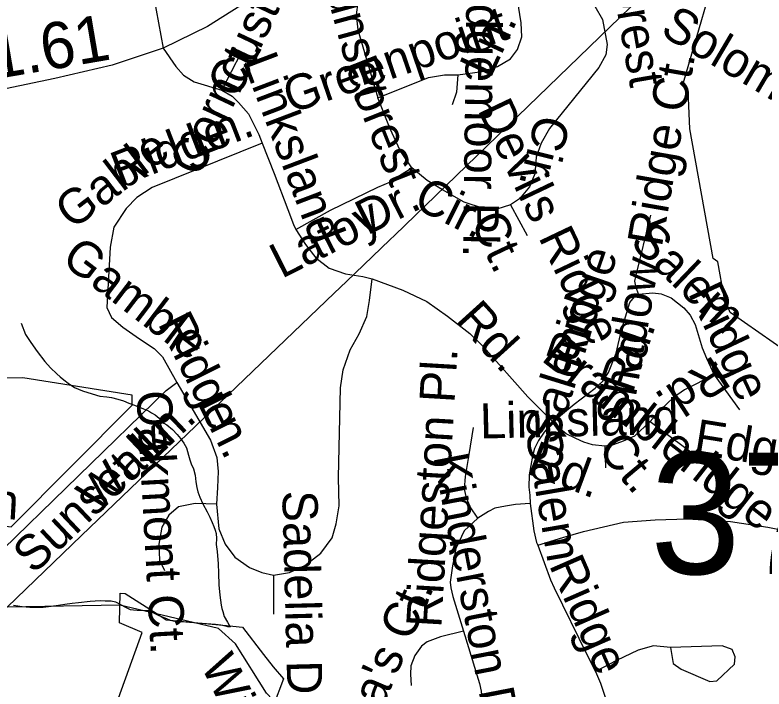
# Model space of a CAD drawing. Extents: x 2001466 to 31450019, y -30647475 to 847247.
# Drawn here: x 2055675 to 2059720, y 690673 to 694311 of the extents above; entities that cross this region are included whole.
import ezdxf

# ---------------------------------------------------------------- set-up
doc = ezdxf.new("R2010")
doc.units = 0
for name, color, linetype in [('Exist Boundary Political City Limit New', 7, 'Continuous'), ('Exist Boundary Political City Limit New Hole', 7, 'Continuous'), ('Exist Hydrographic Creek Single Shore', 7, 'Continuous'), ('Exist Hydrographic Misc Water Feature', 7, 'Continuous'), ('Exist Road Non-System Type 51', 7, 'Continuous'), ('Exist Road Non-System Type 51 Label', 7, 'Continuous'), ('Exist Road Secondary Mileage Hundredths English Label', 7, 'Continuous'), ('Exist Road Secondary Structure Standard Bridge Number Label', 7, 'Continuous'), ('Exist Road Secondary Type 51 Attributed', 7, 'Continuous'), ('Exist Utilities Electrical Transmission Line', 7, 'Continuous'), ('Map Preparation Boundary City Limit Buffer Line', 7, 'Continuous')]:
    doc.layers.add(name, color=color, linetype=linetype)

msp = doc.modelspace()

# ---------------------------------------------------------------- linework, layer by layer
at = {"layer": 'Exist Boundary Political City Limit New'}
msp.add_lwpolyline([(2055994.5, 689958.6), (2056361.4, 690977.2), (2056239, 691029.4), (2056243.5, 691189.7), (2056270.5, 691188.9), (2056442.2, 691078.8), (2056491.9, 691046.9), (2056605.2, 691035.8), (2056817.2, 691014.8), (2056902.9, 691006.4), (2057017.8, 690858.8), (2057068.6, 690793.3), (2057124.4, 690728.6), (2057014.1, 690433.4)], dxfattribs=at)
at = {"layer": 'Exist Boundary Political City Limit New Hole'}
msp.add_lwpolyline([(2055291, 692200.8), (2055294.9, 691856.9), (2055294.9, 691591.2), (2055654.6, 691548.2), (2056307.6, 692204.6), (2056307.6, 692259.4), (2055717.2, 692353.1), (2055197.1, 692345.3), (2055291, 692200.8)], dxfattribs=at)
at = {"layer": 'Exist Hydrographic Creek Single Shore'}
msp.add_lwpolyline([(2060846, 692341), (2060588.1, 692339.6), (2060046.1, 692488.5), (2059846, 692489.3), (2059537, 692705.5), (2059504, 692788.3), (2059470.1, 692979.2), (2059445.1, 692996.1), (2059319, 693697.5), (2059310, 693904.4), (2059285.2, 693947.6), (2059426, 694430.3), (2059376, 694595.3), (2059375.6, 694719.1)], dxfattribs=at)
at = {"layer": 'Exist Hydrographic Misc Water Feature'}
for points in [[(2055707.8, 692646.8), (2055731.8, 692586.7), (2055760.1, 692542.7), (2055794.4, 692494.9), (2055836.4, 692441.1), (2055866.3, 692406.9), (2055900.6, 692375), (2055918.4, 692357.2), (2055938.7, 692341.2), (2055962.5, 692323.4), (2055996.7, 692301.2), (2056040.4, 692283.2), (2056092.7, 692265.5), (2056132.7, 692253.4), (2056170.8, 692249.6), (2056196.5, 692245.7), (2056230.9, 692237.7), (2056260.7, 692227.9), (2056290.6, 692216.1), (2056320.7, 692205.8), (2056368.9, 692185.9), (2056396.6, 692174), (2056412.8, 692164.2), (2056432.5, 692152.3), (2056453, 692134.2), (2056465.1, 692120.2), (2056478.8, 692108), (2056495, 692098.3), (2056525, 692074.3), (2056551, 692046.4), (2056569, 692024.6), (2056587.1, 692000.3), (2056601, 691974.3), (2056612.9, 691934.4), (2056619.3, 691910.7), (2056627.1, 691888.4), (2056639.4, 691860.6), (2056647.4, 691826.5), (2056651.5, 691790.6), (2056657.6, 691760.5), (2056663.4, 691736.5), (2056673.6, 691708.5), (2056689.6, 691672.9), (2056713.8, 691628.6), (2056728, 691600.9), (2056739.9, 691570.8), (2056748.1, 691550.9), (2056755.9, 691531), (2056761.6, 691512.7), (2056763.8, 691484.8), (2056761.8, 691453), (2056766.1, 691415.1), (2056772.1, 691348.8), (2056774.5, 691299), (2056776.6, 691235), (2056780.5, 691178.8), (2056788.9, 691124.9), (2056792.6, 691106.8), (2056796.9, 691091.2), (2056804.7, 691064.8), (2056822.7, 691032.9), (2056836.6, 691008.9)], [(2057830.9, 689897.6), (2057633.9, 690060.5), (2057576.1, 690170), (2057426, 690333.8), (2057167, 690509.7), (2057033.1, 690650.2), (2056866, 690916), (2056774.9, 690999.9), (2056241, 691125.6), (2055633.4, 691114.4)], [(2055666.6, 691125.1), (2055713, 691118.9), (2055754.8, 691115), (2055826.6, 691115.4), (2055871.1, 691119.2), (2055910.8, 691125.4), (2055944.5, 691131.6), (2055984.7, 691135.6), (2056018.5, 691139.4), (2056080.6, 691147.5), (2056134.5, 691149.8), (2056162.6, 691149.6), (2056194.6, 691148), (2056218.6, 691144), (2056248.8, 691128), (2056268.9, 691116.1), (2056296.5, 691102.2), (2056315, 691100.2), (2056334.7, 691098), (2056392.5, 691096.1), (2056412.8, 691090.2), (2056452.8, 691070.3), (2056492.8, 691052.5), (2056512.7, 691044.2), (2056545.1, 691036.5), (2056578.5, 691036.7), (2056616.8, 691034.5), (2056708.7, 691026.7), (2056758.7, 691023.2), (2056786.8, 691018.9), (2056812.7, 691013), (2056822.5, 691011.1), (2056836.6, 691008.9)]]:
    msp.add_lwpolyline(points, dxfattribs=at)
at = {"layer": 'Exist Road Non-System Type 51'}
msp.add_line((2056792.1, 693905.8), (2056896.6, 694106.2), dxfattribs=at)
for points in [[(2056411.6, 694476.5), (2056476, 694131.4)], [(2057689.9, 694503.6), (2057613.8, 694480.8), (2057568.9, 694446.2), (2057527.4, 694380.5), (2057517, 694311.3), (2057527.4, 694231.7), (2057634.6, 693863.5)], [(2058066.8, 693988.1), (2058198.2, 694005.4), (2058281.2, 694033.1), (2058350.4, 694074.6), (2058388.4, 694124.4), (2058412.6, 694193.6), (2058409.1, 694269.7), (2058388.4, 694394.3)], [(2058388.4, 694394.3), (2058592.4, 694418.5), (2058689.2, 694422), (2058751.5, 694404.7), (2058806.8, 694359.7), (2058848.3, 694287), (2058872.5, 694152.1), (2058865.6, 694096.7), (2058827.5, 694027.5), (2058561.3, 693698.8), (2058516.3, 693619.2), (2058488.7, 693543.1), (2058481.8, 693453.2), (2058454.1, 693384), (2058398.8, 693318.2), (2058350.4, 693287.1)], [(2056476, 694131.4), (2056543, 694033), (2056584.8, 693985.9), (2056642.3, 693951.1), (2056792.1, 693905.8)], [(2057634.6, 693863.5), (2057907.8, 693974.2), (2057994.2, 693988.1), (2058066.8, 693988.1)], [(2058066.8, 693988.1), (2058059.9, 693894.7), (2058035.7, 693825.5)], [(2056792.1, 693905.8), (2056847.1, 693872.6), (2056882, 693839.5), (2056936, 693776.8), (2056991.7, 693665.2), (2057009.1, 693619.9), (2057075.3, 693456), (2057148.5, 693260.8), (2057179.9, 693180.6), (2057192.1, 693152.7)], [(2057817.9, 693486.4), (2057755.6, 693579.8), (2057700.3, 693697.4), (2057634.6, 693863.5)], [(2057009.1, 693619.9), (2056416.8, 693380.5), (2056333.8, 693325.1), (2056275, 693266.3), (2056209.3, 693166), (2056188.5, 693058.7), (2056171.3, 692732.8), (2056195.5, 692677.4), (2056257.7, 692625.5), (2056347.6, 692563.2), (2056427.1, 692511.3), (2056472.1, 692466.3), (2056549, 692327.1)], [(2057192.1, 693152.7), (2057378.7, 693258), (2057634.6, 693382.6), (2057703.8, 693410.3), (2057752.2, 693444.9), (2057817.9, 693486.4)], [(2058350.4, 693287.1), (2058277.7, 693262.9), (2058205.1, 693266.3), (2058101.4, 693300.9), (2057983.8, 693366.7), (2057900.8, 693418.6), (2057817.9, 693486.4)], [(2058350.4, 693287.1), (2058440.3, 693121)], [(2059041.3, 692804.1), (2059029.3, 692840.2), (2059022.6, 692873.6), (2059028, 692899), (2059108.1, 693230.6)], [(2057192.1, 693152.7), (2057243.9, 693072.6), (2057300, 693000.4), (2057370.9, 692944.2), (2057459.1, 692913.5), (2057553.9, 692900.1), (2057603.4, 692886.7)], [(2057070.3, 691287.8), (2057156.7, 691301.7), (2057239.7, 691339.7), (2057326.2, 691405.5), (2057388.4, 691488.5), (2057409.1, 691564.6), (2057426.4, 691661.5), (2057423, 691813.8), (2057433.4, 692298.2), (2057447.2, 692395.1), (2057485.2, 692503.7), (2057533.6, 692590.2), (2057575.1, 692683.6), (2057589, 692770.1), (2057603.4, 692886.7)], [(2057603.4, 692886.7), (2057770.4, 692825.2), (2057898.7, 692763.7), (2058011, 692686.1), (2058131.3, 692591.2), (2058204.8, 692519), (2058445.3, 692250.8), (2058578.9, 692114.4)], [(2059041.3, 692804.1), (2059118.8, 692810.8), (2059164.3, 692805.4), (2059217.7, 692784), (2059287.2, 692730.5), (2059322, 692690.4), (2059347.4, 692640.9), (2059386.1, 692515.2), (2059410.2, 692459.1), (2059450.3, 692369.2)], [(2058578.9, 692114.4), (2058693.9, 692210.4), (2058807.5, 692296), (2058848.9, 692334.7), (2058881, 692381.5), (2058921.1, 692485.8), (2058950.5, 692610.2), (2058995.9, 692758.6), (2059021.3, 692789.4), (2059041.3, 692804.1)], [(2059450.3, 692369.2), (2059290.4, 692287.7), (2059230.3, 692246.2), (2059163.5, 692182), (2059106, 692116)], [(2059450.3, 692369.2), (2059587.1, 692179.4)], [(2055542, 691363.3), (2056491.9, 692284.2), (2056549, 692327.1)], [(2056549, 692327.1), (2056731.4, 692015.8), (2056766, 691922.4), (2056772.9, 691846.3), (2056769.5, 691759.8), (2056762.5, 691669.8)], [(2058173.8, 691595.8), (2058133.7, 691656), (2058113.6, 691705.5), (2058102.9, 691752.3), (2058108.3, 691819.1), (2058128.3, 691939.5), (2058151, 692083.9)], [(2058578.9, 692114.4), (2058531.9, 692059.8), (2058502.5, 692014.3), (2058481.1, 691970.2), (2058469.1, 691928.8), (2058451.7, 691829.8), (2058450.4, 691763), (2058455.7, 691718.8), (2058457.1, 691673.4)], [(2058860.9, 691983.6), (2058794.1, 691991.6), (2058747.3, 692005), (2058704.6, 692025), (2058651.1, 692050.5), (2058613.7, 692081.2), (2058578.9, 692114.4)], [(2059106, 692116), (2059019.9, 692038.4), (2058959.8, 692010.3), (2058905, 691990.3), (2058860.9, 691983.6)], [(2059106, 692116), (2059392, 691903.4)], [(2058860.9, 691983.6), (2058863.6, 691865.9)], [(2056762.5, 691669.8), (2056648.4, 691673.3), (2056558.5, 691656), (2056506.7, 691611), (2056468.6, 691547.3), (2056451.3, 691453.9), (2056454.8, 691367.4), (2056482.5, 691312)], [(2056762.5, 691669.8), (2056776.4, 691537), (2056810.9, 691453.9), (2056862.8, 691384.7), (2056942.3, 691329.4), (2057008, 691301.7), (2057070.3, 691287.8)], [(2058457.1, 691673.4), (2058378.2, 691668), (2058323.4, 691660), (2058266, 691649.3), (2058232.6, 691630.6), (2058173.8, 691595.8)], [(2058457.1, 691673.4), (2058477.1, 691527.1), (2058491.8, 691464.2), (2058498.5, 691449.5)], [(2058173.8, 691595.8), (2058100.2, 691527.1), (2058056.1, 691430.8), (2058037.4, 691337.2), (2058025.4, 691250.3), (2058029.4, 691219.5), (2058040.1, 691173), (2058097.6, 690984.5)], [(2058498.5, 691449.5), (2058634.3, 691489.9), (2058745.2, 691523.3), (2058960.3, 691574.2), (2059132.7, 691586.2), (2059306.5, 691591.5), (2059538.7, 691576.8), (2059740.5, 691546.1), (2060039.9, 691487.2), (2060281.8, 691439.1)], [(2058498.5, 691449.5), (2058567.4, 691262.3), (2058587.5, 691219.5), (2058765.2, 690856.1), (2058810.7, 690767.9)], [(2057070.3, 691287.8), (2057070.3, 691076.8)], [(2058097.6, 690984.5), (2057972.5, 690955.1), (2057901.7, 690928.3), (2057869.6, 690904.2), (2057834.8, 690853.4), (2057812.1, 690798.6), (2057810.8, 690753.1), (2057814.8, 690691.4)], [(2058097.6, 690984.5), (2058183.6, 690702.1), (2058193, 690662), (2058195.7, 690619.2), (2058195.7, 690508.2)], [(2059214.1, 690897.6), (2059123.7, 690905.4), (2059041, 690881.8), (2058923, 690826.7), (2058810.7, 690767.9)], [(2059214.1, 690897.6), (2059229.9, 690811), (2059273.2, 690779.5), (2059426.6, 690712.5), (2059465.9, 690716.5), (2059560.4, 690807), (2059564.3, 690846.4), (2059548.5, 690885.8), (2059493.5, 690905.4), (2059214.1, 690897.6)], [(2058810.7, 690767.9), (2058836.3, 690704.2), (2058861.7, 690628), (2058871.1, 690559.8), (2058875.1, 690491.6), (2058872.7, 690446.4)]]:
    msp.add_lwpolyline(points, dxfattribs=at)
at = {"layer": 'Exist Road Secondary Type 51 Attributed'}
msp.add_lwpolyline([(2059232.7, 696894), (2059171.1, 696820.6), (2059051.2, 696649.6), (2058839.7, 696360.3), (2058592, 695979.7), (2058502.1, 695874.7), (2058222.3, 695614.2), (2057943.5, 695387.6), (2057806.2, 695288.1), (2057605.8, 695188.6), (2057478, 695101.7), (2057383.3, 694998.3), (2057310.7, 694894.1), (2057134, 694613), (2057042.5, 694489.1), (2056928.8, 694383.3), (2056714.2, 694249), (2056476, 694131.4), (2056199.8, 694039.8), (2055890.5, 693968.8), (2055088.9, 693800.6)], dxfattribs=at)
at = {"layer": 'Exist Utilities Electrical Transmission Line'}
for p, q in [((2057727, 693123.1), (2059062.6, 694416.1)), ((2057399.4, 692809), (2057465.2, 692872.1))]:
    msp.add_line(p, q, dxfattribs=at)
for points in [[(2057465.2, 692872.1), (2057700.2, 693097.2), (2057727, 693123.1)], [(2055633.4, 691114.4), (2056033.6, 691500.7), (2057399.4, 692809)]]:
    msp.add_lwpolyline(points, dxfattribs=at)
at = {"layer": 'Map Preparation Boundary City Limit Buffer Line'}
for points in [[(2055291, 692200.8), (2055294.9, 691856.9), (2055294.9, 691591.2), (2055654.6, 691548.2), (2056307.6, 692204.6), (2056307.6, 692259.4), (2055717.2, 692353.1), (2055197.1, 692345.3), (2055291, 692200.8)], [(2055994.5, 689958.6), (2056361.4, 690977.2), (2056239, 691029.4), (2056243.5, 691189.7), (2056270.5, 691188.9), (2056442.2, 691078.8), (2056491.9, 691046.9), (2056605.2, 691035.8), (2056817.2, 691014.8), (2056902.9, 691006.4), (2057017.8, 690858.8), (2057068.6, 690793.3), (2057124.4, 690728.6), (2057014.1, 690433.4)]]:
    msp.add_lwpolyline(points, dxfattribs=at)

# ---------------------------------------------------------------- texts
at = {"layer": 'Exist Road Non-System Type 51 Label'}
for s, rotation, p in [('Forest', 279.7804, (2058875.9, 694623.4)), ('Sunset', 285.2554, (2057309.6, 694600.1)), ('Ridgemoor Pl.', 269.2679, (2058115.1, 694612.9)), ('Corncustie', 64.7271, (2056672.9, 693429.4)), ('Greenpoint', 18.9116, (2057164.5, 693778.1)), ("Soloman's Seal Ct.", 329.5026, (2059152.7, 694208.7)), ('Ln.', 65.2297, (2058242.2, 693962.7)), ('Ct.', 64.7271, (2056877.8, 693852)), ('Linksland', 290.7922, (2056902.2, 694063.9)), ('Forest', 291.7081, (2057440.4, 694043.2)), ('Shadow Ridge Ct.', 80.1364, (2058998.4, 692080)), ('Devils Ridge', 295.5046, (2058171.5, 693800.2)), ('Ridge', 21.1018, (2056240.4, 693380.7)), ('Ln.', 21.1018, (2056648.7, 693538.3)), ('Cir.', 255.8991, (2058491.9, 693782.1)), ('Gable', 37.3248, (2055985.6, 693147.3)), ('Cir.', 333.4301, (2057817.8, 693276.3)), ('Dr.', 26.7967, (2057577.3, 693119.3)), ('Lafoy', 26.7967, (2057115.2, 692885.9)), ('Ct.', 295.5046, (2058131.5, 693196.8)), ('Salem', 316.1629, (2058989.7, 693076.8)), ('Gamble', 322.6987, (2055917.8, 692977.5)), ('Ridge', 71.1791, (2058718.9, 692392.2)), ('Ridge', 295.1831, (2059307.4, 692811.4)), ('Rd.', 312.1314, (2058049.2, 692661.3)), ('Ridge', 296.5359, (2056444, 692646.5)), ('Salem', 72.9008, (2058600.8, 691984.3)), ('Rd.', 71.1791, (2059009.4, 692262.3)), ('Brambleridge  ', 321.9399, (2058511.1, 692449.5)), ('Ridgeston Pl.', 86.6339, (2057976.9, 691001.1)), ('Rd.', 212.996, (2059449.4, 692476.6)), ('Oakmont Ct.', 273.1758, (2056330.5, 692279.3)), ('Ln.', 296.5359, (2056658.2, 692217.4)), ('Linksland', 1.378, (2058187.9, 692024.6)), ('Ln.', 43.4287, (2056407.9, 691886.3)), ('Edgecliff', 350.8661, (2059334.3, 691943.5)), ('Walk', 43.4287, (2056121.8, 691615.5)), ('Salem', 279.7094, (2058431.2, 692059.3)), ('Ct.', 309.9142, (2058814.7, 691962.6)), ('Rd.', 339.5715, (2058431, 691838.1)), ('Sunset', 43.4287, (2055775.6, 691287.8)), ('Kinderston Dr.', 280.9616, (2057933.1, 691927.3)), ('Timbergreen', 356.816, (2054252.3, 691666.4)), ('Sadelia Dr.', 271.4669, (2057118.3, 691742.4)), ('Ridge', 293.6449, (2058557, 691342.5)), ("Salina's Ct.", 66.8099, (2057437.3, 690048.4)), ('Windance Pl.', 296.5358, (2056675.6, 690800.7))]:
    msp.add_text(s, height=190, rotation=rotation, dxfattribs=at).set_placement(p)
at = {"layer": 'Exist Road Secondary Mileage Hundredths English Label'}
msp.add_text('1.61', height=250, rotation=9.7206, dxfattribs=at).set_placement((2055559.2, 693962.6))
at = {"layer": 'Exist Road Secondary Structure Standard Bridge Number Label'}
msp.add_text('373', height=656.17, dxfattribs=at).set_placement((2059105.4, 691293.3))

doc.saveas('drawing.dxf')
